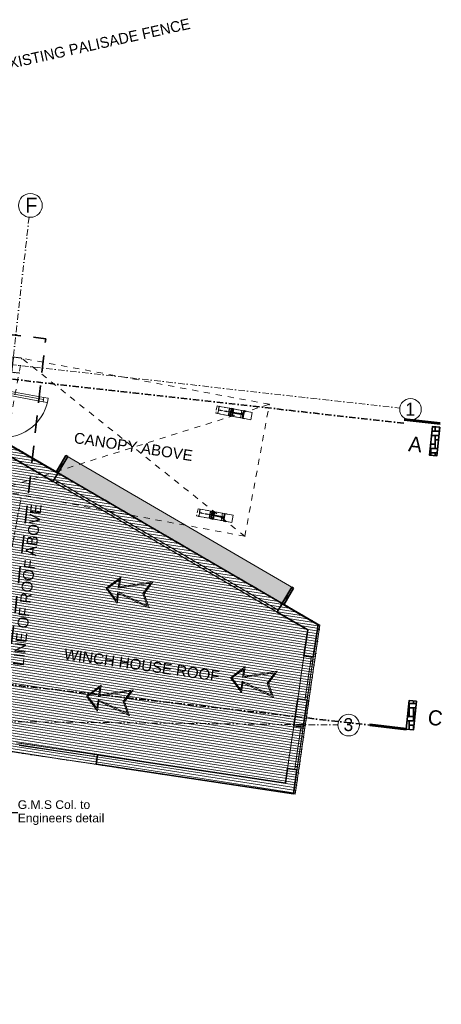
# Model space of a CAD drawing. Header units: millimetres. Extents: x -115474967 to 444143, y -74377 to 241828222.
# Tile 564 of 590: x 220560 to 230319, y 321030 to 343794. Entities that reach past the tile are written whole.
import ezdxf

# ---------------------------------------------------------------- set-up
doc = ezdxf.new("R2010")
doc.units = ezdxf.units.MM
doc.header["$MEASUREMENT"] = 0
doc.set_wipeout_variables(frame=1)
for name, pattern in [('Dashed', [280, 140, -140]), ('Dashed Small', [140, 70, -70]), ('Dot & Dashed', [280, 150, -60, 0, -70]), ('Hidden Line', [140, 100, -40]), ('Long Dashed', [700, 400, -300]), ('Wipeout_Contour', [1000, 0, -1000])]:
    doc.linetypes.add(name, pattern=pattern)
for name, color, linetype, lineweight in [('0_Pen_No__1', 7, 'Continuous', 30), ('0_Pen_No__16', 9, 'Continuous', 20), ('0_Pen_No__3', 7, 'Continuous', 15), ('0_Pen_No__4', 7, 'Continuous', 5), ('0_Pen_No__41', 7, 'Continuous', 60), ('0_Pen_No__6', 7, 'Continuous', 5), ('A_COLUMNS_Pen_No__1', 7, 'Continuous', 30), ('A_COLUMNS_Pen_No__3', 7, 'Continuous', 15), ('A_COLUMNS_Pen_No__5', 7, 'Continuous', 5), ('A_ROOF SHEET_Pen_No__5', 7, 'Continuous', 5), ('A_SURVEY_Pen_No__1', 7, 'Continuous', 30), ('A_SURVEY_Pen_No__6', 7, 'Continuous', 5), ('A_WALL LOAD_Pen_No__1', 7, 'Continuous', 30), ('A_WALL LOAD_Pen_No__3', 7, 'Continuous', 15), ('A_WALL LOAD_Pen_No__6', 7, 'Continuous', 5), ('C-GRID _Pen_No__5', 7, 'Continuous', 5), ('C_TEXT GA_Pen_No__6', 7, 'Continuous', 5), ('SEWER LINE_Pen_No__1', 7, 'Continuous', 30)]:
    doc.layers.add(name, color=color, linetype=linetype, lineweight=lineweight)
doc.layers.add('A_COLUMNS', color=7, linetype='Continuous')
doc.layers.add('A_WALL LOAD', color=7, linetype='Continuous')
doc.layers.add('A_COLUMNS_Pen_No__7', color=7, linetype='Continuous', lineweight=5, true_color=0x3f3f3f)
doc.layers.add('A_WALL LOAD_Pen_No__7', color=7, linetype='Continuous', lineweight=5, true_color=0x3f3f3f)
doc.styles.add('GENERATED_STYLE_1', font='GOTHIC.TTF')
doc.styles.add('GENERATED_STYLE_4', font='txt.shx')
doc.dimstyles.new('GENERATED_STYLE__5', dxfattribs={"dimtxt": 0.18, "dimasz": 273.6, "dimexe": 0.18, "dimexo": 0.0625, "dimgap": 0.09, "dimtad": 0, "dimtih": 1, "dimtoh": 1, "dimdec": 4, "dimzin": 0, "dimdsep": 46, "dimcen": 0.09, "dimadec": 0, "dimazin": 0, "dimtfac": 1, "dimtdec": 4, "dimtmove": 0, "dimatfit": 3, "dimldrblk": 'ARROWHEAD_5', "dimfxl": 1, "dimtolj": 1, "dimtzin": 0, "dimarcsym": 0})
pattern_1 = [(0, (-139724, 252382.34), (0, 400), [300, -100]), (0, (-139424, 252482.34), (0, 400), [300, -100]), (0, (-139524, 252582.34), (0, 400), [300, -100]), (0, (-139624, 252682.34), (0, 400), [300, -100]), (90, (-139524, 252382.34), (-400, 0), [300, -100]), (90, (-139624, 252482.34), (-400, 0), [300, -100]), (90, (-139724, 252582.34), (-400, 0), [300, -100]), (90, (-139424, 252682.34), (-400, 0), [300, -100])]
pattern_2 = [(45, (-139724, 252382.34), (-63.63961, 63.63961), [])]
pattern_3 = [(45, (-139724, 252382.34), (-106.06602, 106.06602), []), (45, (-139745.21, 252403.55), (-106.06602, 106.06602), [])]

# ---------------------------------------------------------------- blocks, each defined once
blk = doc.blocks.new('IPE Column 20[147]', base_point=(360119, 83435))
at = {"layer": 'A_COLUMNS_Pen_No__7', "linetype": 'Continuous', "lineweight": 5, "true_color": 0x9f07ff}
h = blk.add_hatch(dxfattribs=at)
h.set_pattern_fill('STEEL', color=190, style=0, pattern_type=2)
h.set_pattern_definition([(45, (0, 0), (-159.09903, 159.09903), []), (45, (-53.03, 53.03), (-159.09903, 159.09903), [])])
h.paths.add_polyline_path([(359922, 83277), (360276, 83237), (360277, 83244), (360104, 83263), (360142, 83606), (360315, 83587), (360316, 83594), (359962, 83633), (359962, 83626), (360135, 83607), (360097, 83264), (359923, 83284)])
at = {"layer": 'A_COLUMNS_Pen_No__3', "color": 30, "linetype": 'Continuous', "lineweight": 15}
for p, q in [((360316, 83594), (359962, 83633)), ((359962, 83633), (359962, 83626)), ((359962, 83626), (360135, 83607)), ((360135, 83607), (360097, 83264)), ((360104, 83263), (360142, 83606)), ((360142, 83606), (360315, 83587)), ((360315, 83587), (360316, 83594)), ((359923, 83284), (359922, 83277)), ((359922, 83277), (360276, 83237)), ((360097, 83264), (359923, 83284)), ((360277, 83244), (360104, 83263)), ((360276, 83237), (360277, 83244))]:
    blk.add_line(p, q, dxfattribs=at)
blk = doc.blocks.new('ARROWHEAD_5')
at = {"linetype": 'Continuous', "lineweight": 0}
blk.add_hatch(color=0, dxfattribs=at).paths.add_polyline_path([(-1, 0.2679), (0, 0), (-1, -0.2679)])
at = {"color": 0, "linetype": 'Continuous', "lineweight": 0}
blk.add_line((0, 0), (-1, 0), dxfattribs=at)

msp = doc.modelspace()

# ---------------------------------------------------------------- hatches: boundary and pattern name
at = {"layer": '0_Pen_No__16', "linetype": 'Continuous', "lineweight": 0, "true_color": 0x202020}
msp.add_hatch(color=250, dxfattribs=at).paths.add_polyline_path([(226900.82344, 330651.14389), (221630.06405, 333721.632), (221403.54899, 333332.79923), (226674.30837, 330262.31111)])
at = {"layer": 'A_SURVEY_Pen_No__1', "linetype": 'Continuous', "lineweight": 35}
h = msp.add_hatch(dxfattribs=at)
h.set_pattern_fill('PATTERN__PAVING', color=214, style=0, pattern_type=2)
h.set_pattern_definition(pattern_1)
h.paths.add_polyline_path([(230286.44873, 334372.02582), (230212.16049, 333709.03794), (230042.55894, 333728.04191), (230116.84718, 334391.02979)])
h = msp.add_hatch(dxfattribs=at)
h.set_pattern_fill('PATTERN__PAVING', color=214, style=0, pattern_type=2)
h.set_pattern_definition(pattern_1)
h.paths.add_polyline_path([(229748.44251, 328037.95301), (229674.15427, 327374.96513), (229504.55271, 327393.9691), (229578.84096, 328056.95698)])
at = {"layer": 'A_WALL LOAD_Pen_No__6', "linetype": 'Continuous', "lineweight": 5}
h = msp.add_hatch(dxfattribs=at)
h.set_pattern_fill('HATCH__PLY__', style=0, pattern_type=2)
h.set_pattern_definition([(351.1421, (223231.97, 329954.14), (9.23905, 59.2844), [])])
h.paths.add_polyline_path([(226939.73634, 325887.14261), (227507.41042, 329795.94628), (220371.96951, 333949.19394), (219089.8044, 327060.48355)])
at = {"layer": 'A_WALL LOAD_Pen_No__7', "linetype": 'Continuous', "lineweight": 5, "true_color": 0x9f07ff}
h = msp.add_hatch(dxfattribs=at)
h.set_pattern_fill('HATCH__BRICK', color=190, style=0, pattern_type=2)
h.set_pattern_definition(pattern_2)
h.paths.add_polyline_path([(221446.50842, 333307.30924), (221673.06866, 333696.122), (221629.86777, 333721.29506), (221403.30752, 333332.48229)])
h = msp.add_hatch(dxfattribs=at)
h.set_pattern_fill('HATCH__BRICK', color=190, style=0, pattern_type=2)
h.set_pattern_definition(pattern_2)
h.paths.add_polyline_path([(226674.15177, 330261.94474), (226900.62715, 330650.80694), (226857.42076, 330675.97057), (226630.94539, 330287.10836)])

# ---------------------------------------------------------------- linework, layer by layer
at = {"layer": '0_Pen_No__3', "color": 30, "linetype": 'Continuous', "lineweight": 15}
msp.add_lwpolyline([(226900.82344, 330651.14389), (226674.30837, 330262.31111), (221403.54899, 333332.79923), (221630.06405, 333721.632)], close=True, dxfattribs=at)
msp.add_lwpolyline([(226900.82344, 330651.14389), (226674.30837, 330262.31111), (221403.54899, 333332.79923), (221630.06405, 333721.632)], close=True, dxfattribs=at)
at = {"layer": '0_Pen_No__4', "color": 5, "linetype": 'Continuous', "lineweight": 5}
for p, q in [((222558.61425, 330650.68197), (222903.77012, 330907.26544)), ((222593.5927, 330645.53336), (222870.24739, 330851.19412)), ((222870.24739, 330851.19412), (222840.90858, 330651.87342)), ((222903.77012, 330907.26544), (222870.55547, 330681.61319)), ((222870.55547, 330681.61319), (223645.26231, 330798.12227)), ((223439.75908, 330520.98277), (223645.26231, 330798.12227)), ((222558.61425, 330650.68197), (222815.19772, 330305.5261)), ((222593.5927, 330645.53336), (222799.25346, 330368.87867)), ((222799.25346, 330368.87867), (222828.59227, 330568.19937)), ((222828.59227, 330568.19937), (223512.65856, 330244.84834)), ((222840.90858, 330651.87342), (223589.13341, 330764.39984)), ((223411.69859, 330525.11311), (223589.13341, 330764.39984)), ((222815.19772, 330305.5261), (222848.41237, 330531.17836)), ((222848.41237, 330531.17836), (223556.68991, 330196.38293)), ((223512.65856, 330244.84834), (223411.69859, 330525.11311)), ((223556.68991, 330196.38293), (223439.75908, 330520.98277)), ((225436.55822, 328581.0445), (225781.7141, 328837.62797)), ((225471.53667, 328575.89588), (225748.19136, 328781.55665)), ((225748.19136, 328781.55665), (225718.85256, 328582.23595)), ((225781.7141, 328837.62797), (225748.49945, 328611.97572)), ((225748.49945, 328611.97572), (226523.20628, 328728.4848)), ((226317.70305, 328451.3453), (226523.20628, 328728.4848)), ((225436.55822, 328581.0445), (225693.1417, 328235.88863)), ((225471.53667, 328575.89588), (225677.19744, 328299.24119)), ((225677.19744, 328299.24119), (225706.53624, 328498.56189)), ((225706.53624, 328498.56189), (226390.60254, 328175.21087)), ((225718.85256, 328582.23595), (226467.07738, 328694.76237)), ((226289.64256, 328455.47563), (226467.07738, 328694.76237)), ((222103.86262, 328155.35748), (222449.01849, 328411.94096)), ((222138.84107, 328150.20887), (222415.49576, 328355.86963)), ((222415.49576, 328355.86963), (222386.15695, 328156.54893)), ((222386.15695, 328156.54893), (223134.38178, 328269.07535)), ((222449.01849, 328411.94096), (222415.80384, 328186.2887)), ((222415.80384, 328186.2887), (223190.51068, 328302.79778)), ((222956.94696, 328029.78862), (223134.38178, 328269.07535)), ((222985.00745, 328025.65828), (223190.51068, 328302.79778)), ((225693.1417, 328235.88863), (225726.35635, 328461.54088)), ((225726.35635, 328461.54088), (226434.63388, 328126.74545)), ((226390.60254, 328175.21087), (226289.64256, 328455.47563)), ((226434.63388, 328126.74545), (226317.70305, 328451.3453)), ((222103.86262, 328155.35748), (222360.44609, 327810.20161)), ((222138.84107, 328150.20887), (222344.50183, 327873.55418)), ((222344.50183, 327873.55418), (222373.84064, 328072.87488)), ((222373.84064, 328072.87488), (223057.90693, 327749.52385)), ((222360.44609, 327810.20161), (222393.66074, 328035.85387)), ((222393.66074, 328035.85387), (223101.93828, 327701.05844)), ((223057.90693, 327749.52385), (222956.94696, 328029.78862)), ((223101.93828, 327701.05844), (222985.00745, 328025.65828))]:
    msp.add_line(p, q, dxfattribs=at)
at = {"layer": '0_Pen_No__41', "color": 7, "linetype": 'Continuous', "lineweight": 60}
for p, q in [((230295.68848, 334454.48622), (229457.34095, 334548.42363)), ((229504.55271, 327393.9691), (228666.20519, 327487.90651))]:
    msp.add_line(p, q, dxfattribs=at)
at = {"layer": '0_Pen_No__6', "color": 7, "linetype": 'Dashed', "lineweight": 5}
for points in [[(220042.84768, 332915.58053), (220610.11232, 335967.03547)], [(226339.57262, 334901.93145), (220610.11232, 335967.03547)]]:
    msp.add_lwpolyline(points, dxfattribs=at)
at = {"layer": 'A_SURVEY_Pen_No__1', "color": 214, "linetype": 'Continuous', "lineweight": 35, "flags": 128}
for points in [[(230286.44873, 334372.02582), (230212.16049, 333709.03794), (230042.55894, 333728.04191), (230116.84718, 334391.02979)], [(229748.44251, 328037.95301), (229674.15427, 327374.96513), (229504.55271, 327393.9691), (229578.84096, 328056.95698)]]:
    msp.add_lwpolyline(points, close=True, dxfattribs=at)
at = {"layer": 'A_WALL LOAD_Pen_No__1', "color": 214, "linetype": 'Continuous', "lineweight": 35}
for p, q in [((221360.99008, 333160.38541), (221446.50842, 333307.30925)), ((221360.99008, 333160.38541), (221446.50842, 333307.30925)), ((221335.83763, 333117.17252), (221360.99008, 333160.38541)), ((221335.83763, 333117.17252), (221360.99008, 333160.38541)), ((221335.83763, 333117.17252), (221360.99008, 333160.38541)), ((226521.38473, 330098.8781), (226546.53719, 330142.09099)), ((226521.38473, 330098.8781), (226546.53719, 330142.09099)), ((226521.38473, 330098.8781), (226546.53719, 330142.09099)), ((226546.53719, 330142.09099), (226632.05553, 330289.01483)), ((226546.53719, 330142.09099), (226632.05553, 330289.01483)), ((227307.34153, 329059.86545), (227139.10645, 329084.29816)), ((227307.34153, 329059.86545), (227139.10645, 329084.29816)), ((227356.82243, 329052.67935), (227307.34153, 329059.86545)), ((227356.82243, 329052.67935), (227307.34153, 329059.86545)), ((227356.82243, 329052.67935), (227307.34153, 329059.86545)), ((227163.61966, 328070.24733), (226995.38458, 328094.68004)), ((227163.61966, 328070.24733), (226995.38458, 328094.68004)), ((227213.10057, 328063.06123), (227163.61966, 328070.24733)), ((227213.10057, 328063.06123), (227163.61966, 328070.24733)), ((227213.10057, 328063.06123), (227163.61966, 328070.24733)), ((227073.06403, 327446.71312), (226904.82895, 327471.14584)), ((227073.06403, 327446.71312), (226904.82895, 327471.14584)), ((227122.54494, 327439.52703), (227073.06403, 327446.71312)), ((227122.54494, 327439.52703), (227073.06403, 327446.71312)), ((227122.54494, 327439.52703), (227073.06403, 327446.71312)), ((222353.5303, 326746.50884), (222328.38318, 326578.37906)), ((222353.5303, 326746.50884), (222328.38318, 326578.37906)), ((222360.92651, 326795.95877), (222353.5303, 326746.50884)), ((222360.92651, 326795.95877), (222353.5303, 326746.50884)), ((222360.92651, 326795.95877), (222353.5303, 326746.50884)), ((226929.34217, 326457.095), (226761.10708, 326481.52772)), ((226929.34217, 326457.095), (226761.10708, 326481.52772)), ((226978.82307, 326449.90891), (226929.34217, 326457.095)), ((226978.82307, 326449.90891), (226929.34217, 326457.095)), ((226978.82307, 326449.90891), (226929.34217, 326457.095))]:
    msp.add_line(p, q, dxfattribs=at)
for points in [[(221446.50836, 333307.30928), (220245.61243, 334006.30159)], [(220202.91142, 333776.60243), (221335.83762, 333117.17252)], [(221629.86777, 333721.29506), (221403.30752, 333332.48229)], [(221446.50842, 333307.30924), (221673.06866, 333696.122)], [(221673.06866, 333696.122), (221629.86777, 333721.29506)], [(221403.30752, 333332.48229), (221446.50842, 333307.30924)], [(226857.42076, 330675.97057), (226630.94539, 330287.10836)], [(226674.15177, 330261.94474), (226900.62715, 330650.80694)], [(226900.62715, 330650.80694), (226857.42076, 330675.97057)], [(226521.38474, 330098.8781), (227226.82139, 329688.27234)], [(226630.94539, 330287.10836), (226674.15177, 330261.94474)], [(227465.88917, 329803.67444), (226632.05549, 330289.01485)], [(227226.82139, 329688.27234), (227139.10644, 329084.29814)], [(227356.82243, 329052.67936), (227465.88917, 329803.67444)], [(226995.38458, 328094.68002), (226904.82895, 327471.14582)], [(227122.54493, 327439.52702), (227213.10057, 328063.06126)], [(226712.25251, 326145.13234), (222360.92647, 326795.95878)], [(222328.38319, 326578.37906), (226898.21509, 325894.87077)], [(226761.10708, 326481.52769), (226712.25251, 326145.13234)], [(226898.21509, 325894.87077), (226978.82307, 326449.90892)]]:
    msp.add_lwpolyline(points, dxfattribs=at)
at = {"layer": 'A_WALL LOAD_Pen_No__3', "color": 30, "linetype": 'Hidden Line', "lineweight": 15}
for p, q in [((225179.90233, 334854.68059), (225148.83169, 334687.54407)), ((225473.36529, 334800.1259), (225442.29465, 334632.98939)), ((224737.77104, 332478.4615), (224706.70041, 332311.32499)), ((225031.234, 332423.90682), (225000.16337, 332256.7703))]:
    msp.add_line(p, q, dxfattribs=at)
at = {"layer": 'A_WALL LOAD_Pen_No__3', "color": 30, "linetype": 'Continuous', "lineweight": 15}
for p, q in [((226995.38458, 328094.68004), (227139.10645, 329084.29816)), ((227213.10057, 328063.06123), (227356.82243, 329052.67935)), ((226761.10708, 326481.52772), (226904.82895, 327471.14584)), ((226978.82307, 326449.90891), (227122.54494, 327439.52703)), ((222360.92651, 326795.95877), (220481.82898, 327077.01479)), ((222328.38318, 326578.37906), (220449.28565, 326859.43507))]:
    msp.add_line(p, q, dxfattribs=at)
at = {"layer": 'A_WALL LOAD_Pen_No__3', "color": 30, "linetype": 'Hidden Line', "lineweight": 15}
for points in [[(225129.98619, 334863.95999), (225098.91556, 334696.82347)], [(225098.91556, 334696.82347), (225148.83169, 334687.54407)], [(225129.98619, 334863.95999), (225179.90233, 334854.68059)], [(225423.44915, 334809.4053), (225392.37852, 334642.26878)], [(225392.37852, 334642.26878), (225442.29465, 334632.98939)], [(225423.44915, 334809.4053), (225473.36529, 334800.1259)], [(219515.84022, 326784.02403), (220591.15533, 332736.74366)], [(220591.15533, 332736.74366), (220551.79241, 332743.85428)], [(224687.8549, 332487.7409), (224656.78427, 332320.60438)], [(224687.8549, 332487.7409), (224737.77104, 332478.4615)], [(224981.31786, 332433.18622), (224950.24723, 332266.0497)], [(224981.31786, 332433.18622), (225031.234, 332423.90682)], [(224656.78427, 332320.60438), (224706.70041, 332311.32499)], [(224950.24723, 332266.0497), (225000.16337, 332256.7703)]]:
    msp.add_lwpolyline(points, dxfattribs=at)
at = {"layer": 'A_WALL LOAD_Pen_No__3', "color": 30, "linetype": 'Continuous', "lineweight": 15, "flags": 128}
msp.add_lwpolyline([(226939.73634, 325887.14261), (227507.41042, 329795.94628), (220371.96951, 333949.19394), (219089.8044, 327060.48355)], close=True, dxfattribs=at)
at = {"layer": 'A_WALL LOAD_Pen_No__3', "color": 30, "linetype": 'Continuous', "lineweight": 15}
msp.add_arc((220179.59968, 335183.19615), 1050, 259.468945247, 349.468945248, dxfattribs=at)
at = {"layer": 'A_WALL LOAD_Pen_No__6', "color": 7, "linetype": 'Continuous', "lineweight": 5}
for p, q in [((220170.46126, 335134.03835), (221104.45945, 334960.40835)), ((220179.59968, 335183.19615), (221113.59787, 335009.56615)), ((221113.59787, 335009.56615), (220179.59968, 335183.19615)), ((221113.59787, 335009.56615), (220179.59968, 335183.19615)), ((221122.73629, 335058.72394), (220188.7381, 335232.35395)), ((221104.45945, 334960.40835), (221113.59787, 335009.56615)), ((221104.45945, 334960.40835), (221202.77505, 334942.1315)), ((221113.59787, 335009.56615), (221122.73629, 335058.72394)), ((221221.05189, 335040.4471), (221122.73629, 335058.72394)), ((221202.77505, 334942.1315), (221221.05189, 335040.4471)), ((221400.65697, 333079.44384), (221335.83763, 333117.17252)), ((221360.99008, 333160.38541), (221425.80942, 333122.65673)), ((221425.80942, 333122.65673), (221400.65697, 333079.44384)), ((226456.56539, 330136.60678), (226481.71785, 330179.81967)), ((226521.38473, 330098.8781), (226456.56539, 330136.60678)), ((226481.71785, 330179.81967), (226546.53719, 330142.09099)), ((227296.56239, 328985.64409), (227174.3988, 328144.46869)), ((227223.87971, 328137.28259), (227346.04329, 328978.458)), ((227307.34153, 329059.86545), (227296.56239, 328985.64409)), ((227296.56239, 328985.64409), (227346.04329, 328978.458)), ((227346.04329, 328978.458), (227356.82243, 329052.67935)), ((227174.3988, 328144.46869), (227163.61966, 328070.24733)), ((227223.87971, 328137.28259), (227174.3988, 328144.46869)), ((227213.10057, 328063.06123), (227223.87971, 328137.28259)), ((226940.12131, 326531.31636), (227062.28489, 327372.49176)), ((227111.7658, 327365.30567), (226989.60221, 326524.13027)), ((227062.28489, 327372.49176), (227073.06403, 327446.71312)), ((227111.7658, 327365.30567), (227062.28489, 327372.49176)), ((227122.54494, 327439.52703), (227111.7658, 327365.30567)), ((222279.35539, 326757.60316), (220548.60767, 327016.47054)), ((220556.00388, 327065.92047), (222286.7516, 326807.05309)), ((222279.35539, 326757.60316), (222286.7516, 326807.05309)), ((222353.5303, 326746.50884), (222279.35539, 326757.60316)), ((222286.7516, 326807.05309), (222360.92651, 326795.95877)), ((226929.34217, 326457.095), (226940.12131, 326531.31636)), ((226940.12131, 326531.31636), (226989.60221, 326524.13027)), ((226989.60221, 326524.13027), (226978.82307, 326449.90891))]:
    msp.add_line(p, q, dxfattribs=at)
at = {"layer": 'C-GRID _Pen_No__5', "color": 4, "linetype": 'Dot & Dashed', "lineweight": 5}
for p, q in [((220777.47893, 339227.53214), (218737.68627, 321029.66254)), ((220777.47893, 339227.53214), (220777.4787, 339227.53015)), ((229357.29746, 334813.33437), (229357.29547, 334813.33459)), ((170671.36018, 328073.62909), (227924.40558, 327487.91522)), ((227924.40558, 327487.91522), (227924.40358, 327487.91524))]:
    msp.add_line(p, q, dxfattribs=at)
at = {"layer": 'C-GRID _Pen_No__5', "color": 4, "linetype": 'Continuous', "lineweight": 5}
for centre, radius in [((220808.11152, 339500.8187), 275), ((229605.74068, 334785.49622), 250), ((228174.3905, 327485.3578), 250)]:
    msp.add_circle(centre, radius, dxfattribs=at)
at = {"layer": 'C-GRID _Pen_No__5', "color": 4, "linetype": 'Dot & Dashed', "lineweight": 5}
for p in [(220777.47893, 339227.53214), (220777.47893, 339227.53214), (229357.29746, 334813.33437), (229357.29746, 334813.33437), (227924.40558, 327487.91522), (227924.40558, 327487.91522)]:
    msp.add_point(p, dxfattribs=at)
at = {"layer": 'SEWER LINE_Pen_No__1', "color": 214, "linetype": 'Long Dashed', "lineweight": 35}
for p in [(190273.90187, 339880.30902), (219750.91665, 323808.92379)]:
    msp.add_line(p, (221163.89154, 336419.06459), dxfattribs=at)

# ---------------------------------------------------------------- block references
at = {"layer": 'A_COLUMNS', "color": 5, "linetype": 'Continuous', "lineweight": 5}
msp.add_blockref('IPE Column 20[147]', (220395.26044, 335817.53372), dxfattribs=at)

# ---------------------------------------------------------------- texts
at = {"layer": 'A_SURVEY_Pen_No__6', "color": 7, "linetype": 'Continuous', "lineweight": 5, "attachment_point": 5}
for s, insert, char_height, rotation, style in [('\\A1;{\\pqc;\\fCentury Gothic|b0|i0|c0|p34;EXISTING PALISADE FENCE}', (222295.21645, 343217.92722), 250, 12.491801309, 'GENERATED_STYLE_1'), ('\\A1;{\\pqc;\\fCentury Gothic|b0|i0|c0|p34;A}', (229718.28674, 333977.19822), 350, 353.606636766, 'GENERATED_STYLE_1'), ('\\A1;{\\pqc;\\fArial|b0|i0|c0|p34;LINE OF ROOF ABOVE}', (220739.20571, 330724.77343), 250, 83.606636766, 'GENERATED_STYLE_4'), ('\\A1;{\\pqc;\\fArial|b0|i0|c0|p34;WINCH HOUSE\\fArial|b0|i0|c0|p34; ROOF}', (223386.20938, 328870.16083), 250, 351.777558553, 'GENERATED_STYLE_4'), ('\\A1;{\\pqc;\\fCentury Gothic|b0|i0|c0|p34;C}', (230178.28657, 327651.22781), 350, 353.606636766, 'GENERATED_STYLE_1')]:
    msp.add_mtext(s, dxfattribs=dict(at, insert=insert, char_height=char_height, rotation=rotation, style=style))
at = {"layer": 'C-GRID _Pen_No__5', "color": 4, "linetype": 'Continuous', "lineweight": 5, "attachment_point": 1, "style": 'GENERATED_STYLE_1'}
for s, insert, char_height in [('\\A1;{\\pql;\\pt0;\\fCentury Gothic|b0|i0|c0|p34;F}', (220687.87602, 339680.84223), 350), ('\\A1;{\\pql;\\pt0;\\fCentury Gothic|b0|i0|c0|p34;1}', (229488.56418, 334939.8021), 300), ('\\A1;{\\pql;\\pt0;\\fCentury Gothic|b0|i0|c0|p34;3}', (228057.214, 327647.28722), 300)]:
    msp.add_mtext(s, dxfattribs=dict(at, insert=insert, char_height=char_height))
at = {"layer": 'C_TEXT GA_Pen_No__6', "color": 7, "linetype": 'Continuous', "lineweight": 5, "insert": (223193.06736, 333920.84415), "char_height": 250, "attachment_point": 5, "rotation": 351.26546923, "style": 'GENERATED_STYLE_4'}
msp.add_mtext('\\A1;{\\pqc;\\fArial|b0|i0|c0|p34;CANOPY ABOVE}', dxfattribs=at)
at = {"layer": 'C_TEXT GA_Pen_No__6', "color": 7, "linetype": 'Continuous', "lineweight": 5, "insert": (220515.93437, 325461.05974), "char_height": 200, "attachment_point": 4, "line_spacing_factor": 0.930574, "style": 'GENERATED_STYLE_4'}
msp.add_mtext('\\A1;{\\pql;\\fArial|b0|i0|c0|p34;G.M.S Col. to \\P\\pql;\\fArial|b0|i0|c0|p34;Engineers detail}', dxfattribs=at)

# ---------------------------------------------------------------- leaders
at = {"layer": 'C_TEXT GA_Pen_No__6', "color": 7, "linetype": 'Continuous', "lineweight": 5, "annotation_type": 0, "has_hookline": 1, "hookline_direction": 0, "text_width": 1961.93724}
msp.add_leader([(218896.87242, 327407.76191), (220082.46075, 325461.05974), (220515.84437, 325461.05974)], dimstyle='GENERATED_STYLE__5', dxfattribs=at)

# ---------------------------------------------------------------- wipeouts: each hides what was drawn before it
at = {"color": 254, "linetype": 'Wipeout_Contour', "lineweight": 0, "ltscale": 1498819.384062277}
msp.add_wipeout([(225875.68697, 334552.42187), (225906.75761, 334719.55839), (225802.74345, 334738.89459), (225771.67282, 334571.75808)], dxfattribs=at).dxf.layer = 'A_WALL LOAD'

# ---------------------------------------------------------------- next in the draw order: hatches: boundary and pattern name
at = {"layer": 'A_WALL LOAD_Pen_No__7', "linetype": 'Continuous', "lineweight": 5, "true_color": 0x9f07ff}
h = msp.add_hatch(dxfattribs=at)
h.set_pattern_fill('HATCH__BRICK', color=190, style=0, pattern_type=2)
h.set_pattern_definition(pattern_2)
h.paths.add_polyline_path([(225752.82731, 334748.17399), (225721.75668, 334581.03747), (225771.67282, 334571.75808), (225802.74345, 334738.89459)])

# ---------------------------------------------------------------- next in the draw order: linework, layer by layer
at = {"layer": 'A_WALL LOAD_Pen_No__1', "color": 214, "linetype": 'Continuous', "lineweight": 35}
for p, q in [((225752.82731, 334748.17399), (225721.75668, 334581.03747)), ((225771.67282, 334571.75808), (225802.74345, 334738.89459))]:
    msp.add_line(p, q, dxfattribs=at)
for points in [[(225752.82731, 334748.17399), (225802.74345, 334738.89459)], [(225721.75668, 334581.03747), (225771.67282, 334571.75808)]]:
    msp.add_lwpolyline(points, dxfattribs=at)
at = {"layer": 'A_WALL LOAD_Pen_No__3', "color": 30, "linetype": 'Hidden Line', "lineweight": 15}
for points in [[(225473.36529, 334800.1259), (225752.82731, 334748.17399)], [(225442.29465, 334632.98939), (225721.75668, 334581.03747)]]:
    msp.add_lwpolyline(points, dxfattribs=at)
at = {"layer": 'A_WALL LOAD_Pen_No__3', "color": 30, "linetype": 'Continuous', "lineweight": 15}
for points in [[(225802.74345, 334738.89459), (225906.75761, 334719.55839)], [(225875.68697, 334552.42187), (225906.75761, 334719.55839)], [(225771.67282, 334571.75808), (225875.68697, 334552.42187)]]:
    msp.add_lwpolyline(points, dxfattribs=at)

# ---------------------------------------------------------------- next in the draw order: wipeouts: each hides what was drawn before it
at = {"color": 254, "linetype": 'Wipeout_Contour', "lineweight": 0, "ltscale": 1495033.689788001}
msp.add_wipeout([(225433.55569, 332176.20279), (225464.62632, 332343.33931), (225360.61216, 332362.67551), (225329.54153, 332195.53899)], dxfattribs=at).dxf.layer = 'A_WALL LOAD'

# ---------------------------------------------------------------- next in the draw order: hatches: boundary and pattern name
at = {"layer": 'A_WALL LOAD_Pen_No__7', "linetype": 'Continuous', "lineweight": 5, "true_color": 0x9f07ff}
h = msp.add_hatch(dxfattribs=at)
h.set_pattern_fill('HATCH__BRICK', color=190, style=0, pattern_type=2)
h.set_pattern_definition(pattern_2)
h.paths.add_polyline_path([(225310.69602, 332371.95491), (225279.62539, 332204.81839), (225329.54153, 332195.53899), (225360.61216, 332362.67551)])

# ---------------------------------------------------------------- next in the draw order: linework, layer by layer
at = {"layer": 'A_WALL LOAD_Pen_No__1', "color": 214, "linetype": 'Continuous', "lineweight": 35}
for p, q in [((225310.69602, 332371.95491), (225279.62539, 332204.81839)), ((225329.54153, 332195.53899), (225360.61216, 332362.67551))]:
    msp.add_line(p, q, dxfattribs=at)
for points in [[(225310.69602, 332371.95491), (225360.61216, 332362.67551)], [(225279.62539, 332204.81839), (225329.54153, 332195.53899)]]:
    msp.add_lwpolyline(points, dxfattribs=at)
at = {"layer": 'A_WALL LOAD_Pen_No__3', "color": 30, "linetype": 'Hidden Line', "lineweight": 15}
for points in [[(225031.234, 332423.90682), (225310.69602, 332371.95491)], [(225000.16337, 332256.7703), (225279.62539, 332204.81839)]]:
    msp.add_lwpolyline(points, dxfattribs=at)
at = {"layer": 'A_WALL LOAD_Pen_No__3', "color": 30, "linetype": 'Continuous', "lineweight": 15}
for points in [[(225329.54153, 332195.53899), (225433.55569, 332176.20279)], [(225360.61216, 332362.67551), (225464.62632, 332343.33931)], [(225433.55569, 332176.20279), (225464.62632, 332343.33931)]]:
    msp.add_lwpolyline(points, dxfattribs=at)

# ---------------------------------------------------------------- next in the draw order: wipeouts: each hides what was drawn before it
at = {"color": 254, "linetype": 'Wipeout_Contour', "lineweight": 0, "ltscale": 1497722.152583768}
msp.add_wipeout([(225582.22401, 334606.97656), (225613.29464, 334774.11308), (225509.28049, 334793.44928), (225478.20986, 334626.31276)], dxfattribs=at).dxf.layer = 'A_WALL LOAD'

# ---------------------------------------------------------------- next in the draw order: hatches: boundary and pattern name
at = {"layer": 'A_WALL LOAD_Pen_No__7', "linetype": 'Continuous', "lineweight": 5, "true_color": 0x9f07ff}
h = msp.add_hatch(dxfattribs=at)
h.set_pattern_fill('HATCH__BRICK', color=190, style=0, pattern_type=2)
h.set_pattern_definition(pattern_2)
h.paths.add_polyline_path([(225459.36435, 334802.72868), (225428.29372, 334635.59216), (225478.20986, 334626.31276), (225509.28049, 334793.44928)])

# ---------------------------------------------------------------- next in the draw order: linework, layer by layer
at = {"layer": 'A_WALL LOAD_Pen_No__1', "color": 214, "linetype": 'Continuous', "lineweight": 35}
for p, q in [((225459.36435, 334802.72868), (225428.29372, 334635.59216)), ((225478.20986, 334626.31276), (225509.28049, 334793.44928))]:
    msp.add_line(p, q, dxfattribs=at)
for points in [[(225459.36435, 334802.72868), (225509.28049, 334793.44928)], [(225428.29372, 334635.59216), (225478.20986, 334626.31276)]]:
    msp.add_lwpolyline(points, dxfattribs=at)
at = {"layer": 'A_WALL LOAD_Pen_No__3', "color": 30, "linetype": 'Hidden Line', "lineweight": 15}
for points in [[(225148.83169, 334687.54407), (225428.29372, 334635.59216)], [(225179.90233, 334854.68059), (225459.36435, 334802.72868)]]:
    msp.add_lwpolyline(points, dxfattribs=at)
at = {"layer": 'A_WALL LOAD_Pen_No__3', "color": 30, "linetype": 'Continuous', "lineweight": 15}
for points in [[(225509.28049, 334793.44928), (225613.29464, 334774.11308)], [(225582.22401, 334606.97656), (225613.29464, 334774.11308)], [(225478.20986, 334626.31276), (225582.22401, 334606.97656)]]:
    msp.add_lwpolyline(points, dxfattribs=at)

# ---------------------------------------------------------------- next in the draw order: wipeouts: each hides what was drawn before it
at = {"color": 254, "linetype": 'Wipeout_Contour', "lineweight": 0, "ltscale": 1493933.679113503}
msp.add_wipeout([(225140.09272, 332230.75747), (225171.16336, 332397.89399), (225067.1492, 332417.23019), (225036.07857, 332250.09368)], dxfattribs=at).dxf.layer = 'A_WALL LOAD'

# ---------------------------------------------------------------- next in the draw order: hatches: boundary and pattern name
at = {"layer": 'A_WALL LOAD_Pen_No__7', "linetype": 'Continuous', "lineweight": 5, "true_color": 0x9f07ff}
h = msp.add_hatch(dxfattribs=at)
h.set_pattern_fill('HATCH__BRICK', color=190, style=0, pattern_type=2)
h.set_pattern_definition(pattern_2)
h.paths.add_polyline_path([(225017.23306, 332426.50959), (224986.16243, 332259.37307), (225036.07857, 332250.09368), (225067.1492, 332417.23019)])

# ---------------------------------------------------------------- next in the draw order: linework, layer by layer
at = {"layer": 'A_WALL LOAD_Pen_No__1', "color": 214, "linetype": 'Continuous', "lineweight": 35}
for p, q in [((225017.23306, 332426.50959), (224986.16243, 332259.37307)), ((225036.07857, 332250.09368), (225067.1492, 332417.23019))]:
    msp.add_line(p, q, dxfattribs=at)
for points in [[(225017.23306, 332426.50959), (225067.1492, 332417.23019)], [(224986.16243, 332259.37307), (225036.07857, 332250.09368)]]:
    msp.add_lwpolyline(points, dxfattribs=at)
at = {"layer": 'A_WALL LOAD_Pen_No__3', "color": 30, "linetype": 'Continuous', "lineweight": 15}
for p, q in [((221446.50842, 333307.30925), (226632.05553, 330289.01483)), ((221335.83763, 333117.17252), (226521.38473, 330098.8781))]:
    msp.add_line(p, q, dxfattribs=at)
at = {"layer": 'A_WALL LOAD_Pen_No__3', "color": 30, "linetype": 'Hidden Line', "lineweight": 15}
for points in [[(224737.77104, 332478.4615), (225017.23306, 332426.50959)], [(224706.70041, 332311.32499), (224986.16243, 332259.37307)]]:
    msp.add_lwpolyline(points, dxfattribs=at)
at = {"layer": 'A_WALL LOAD_Pen_No__3', "color": 30, "linetype": 'Continuous', "lineweight": 15}
for points in [[(225067.1492, 332417.23019), (225171.16336, 332397.89399)], [(225140.09272, 332230.75747), (225171.16336, 332397.89399)], [(225036.07857, 332250.09368), (225140.09272, 332230.75747)]]:
    msp.add_lwpolyline(points, dxfattribs=at)
at = {"layer": 'A_WALL LOAD_Pen_No__6', "color": 7, "linetype": 'Continuous', "lineweight": 5}
for p, q in [((226456.56539, 330136.60678), (221400.65697, 333079.44384)), ((221425.80942, 333122.65673), (226481.71785, 330179.81967))]:
    msp.add_line(p, q, dxfattribs=at)

# ---------------------------------------------------------------- next in the draw order: wipeouts: each hides what was drawn before it
at = {"color": 254, "linetype": 'Wipeout_Contour', "lineweight": 0, "ltscale": 2246886.162306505}
msp.add_wipeout([(225492.88336, 334705.24517), (225478.20975, 334626.31228), (225662.86851, 334591.98427), (225668.90237, 334590.86257), (225683.57597, 334669.79546), (225677.54211, 334670.91715)], dxfattribs=at).dxf.layer = 'A_COLUMNS'

# ---------------------------------------------------------------- next in the draw order: wipeouts: each hides what was drawn before it
at = {"color": 254, "linetype": 'Wipeout_Contour', "lineweight": 0, "ltscale": 2247098.449505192}
msp.add_wipeout([(225509.28056, 334793.44976), (225494.60697, 334714.51688), (225679.26572, 334680.18886), (225685.29958, 334679.06717), (225699.97319, 334758.00006), (225693.93932, 334759.12175)], dxfattribs=at).dxf.layer = 'A_COLUMNS'
at = {"color": 254, "linetype": 'Wipeout_Contour', "lineweight": 0, "ltscale": 2241205.967286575}
msp.add_wipeout([(225050.75045, 332329.12443), (225036.05962, 332250.19475), (225220.71087, 332215.82644), (225226.7445, 332214.70342), (225241.43532, 332293.6331), (225235.4017, 332294.75612)], dxfattribs=at).dxf.layer = 'A_COLUMNS'

# ---------------------------------------------------------------- next in the draw order: linework, layer by layer
at = {"layer": 'A_COLUMNS_Pen_No__1', "color": 214, "linetype": 'Continuous', "lineweight": 35}
for p, q in [((225503.2467, 334794.57146), (225472.17589, 334627.43397)), ((225478.20975, 334626.31228), (225492.88336, 334705.24516)), ((225494.60696, 334714.51687), (225509.28057, 334793.44976)), ((225509.28057, 334793.44976), (225503.2467, 334794.57146)), ((225472.17589, 334627.43397), (225478.20975, 334626.31228))]:
    msp.add_line(p, q, dxfattribs=at)
at = {"layer": 'A_COLUMNS_Pen_No__3', "color": 30, "linetype": 'Continuous', "lineweight": 15}
msp.add_line((225503.2467, 334794.57146), (225509.28057, 334793.44976), dxfattribs=at)
at = {"layer": 'A_COLUMNS_Pen_No__5', "color": 4, "linetype": 'Dashed Small', "lineweight": 5}
for p, q in [((225472.17589, 334627.43397), (225142.79773, 334688.66528)), ((225478.20975, 334626.31228), (225148.83159, 334687.54359)), ((225492.88336, 334705.24516), (225163.50519, 334766.47647)), ((225494.60696, 334714.51687), (225165.2288, 334775.74819)), ((225503.2467, 334794.57146), (225173.86854, 334855.80277)), ((225509.28057, 334793.44976), (225179.9024, 334854.68107))]:
    msp.add_line(p, q, dxfattribs=at)
msp.add_lwpolyline([(225386.34457, 334643.38999), (225392.37844, 334642.26829), (225423.44925, 334809.40578), (225417.41539, 334810.52747), (225402.74178, 334731.59459), (225165.2288, 334775.74819), (225179.9024, 334854.68107), (225173.86854, 334855.80277), (225142.79773, 334688.66528), (225148.83159, 334687.54359), (225163.50519, 334766.47647), (225393.45491, 334723.72889), (225401.01817, 334722.32288), (225399.52343, 334714.28226)], close=True, dxfattribs=at)

# ---------------------------------------------------------------- next in the draw order: wipeouts: each hides what was drawn before it
at = {"color": 254, "linetype": 'Wipeout_Contour', "lineweight": 0, "ltscale": 2997578.353398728}
msp.add_wipeout([(225721.7566, 334581.03698), (225906.41536, 334546.70897), (225912.44922, 334545.58728), (225943.52003, 334712.72476), (225937.48617, 334713.84646), (225752.82741, 334748.17447), (225738.15381, 334669.24158), (225736.4302, 334659.96988)], dxfattribs=at).dxf.layer = 'A_COLUMNS'
at = {"color": 254, "linetype": 'Wipeout_Contour', "lineweight": 0, "ltscale": 2241415.418004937}
msp.add_wipeout([(225067.16691, 332417.32545), (225052.47608, 332338.39576), (225237.12733, 332304.02745), (225243.16096, 332302.90444), (225257.85179, 332381.83412), (225251.81817, 332382.95714)], dxfattribs=at).dxf.layer = 'A_COLUMNS'

# ---------------------------------------------------------------- next in the draw order: hatches: boundary and pattern name
at = {"layer": 'A_COLUMNS_Pen_No__7', "linetype": 'Continuous', "lineweight": 5, "true_color": 0x9f07ff}
h = msp.add_hatch(dxfattribs=at)
h.set_pattern_fill('HATCH__STEEL', color=190, style=0, pattern_type=2)
h.set_pattern_definition(pattern_3)
h.paths.add_polyline_path([(225715.72273, 334582.15868), (225721.7566, 334581.03698), (225752.82741, 334748.17447), (225746.79355, 334749.29616), (225732.11995, 334670.36328), (225494.60696, 334714.51687), (225509.28057, 334793.44976), (225503.2467, 334794.57146), (225472.17589, 334627.43397), (225478.20975, 334626.31228), (225492.88336, 334705.24516), (225722.83307, 334662.49757), (225730.39634, 334661.09157), (225728.90159, 334653.05095)])

# ---------------------------------------------------------------- next in the draw order: linework, layer by layer
at = {"layer": '0_Pen_No__1', "color": 214, "linetype": 'Dot & Dashed', "lineweight": 35}
msp.add_line((229448.10121, 334465.96324), (170915.0884, 341024.62729), dxfattribs=at)
at = {"layer": '0_Pen_No__6', "color": 7, "linetype": 'Dashed', "lineweight": 5}
for points in [[(226339.57262, 334901.93145), (220042.84768, 332915.58053)], [(225772.30798, 331850.47651), (226339.57262, 334901.93145)]]:
    msp.add_lwpolyline(points, dxfattribs=at)
at = {"layer": 'A_COLUMNS_Pen_No__1', "color": 214, "linetype": 'Continuous', "lineweight": 35}
for p, q in [((225492.88336, 334705.24516), (225722.83307, 334662.49757)), ((225732.11995, 334670.36328), (225494.60696, 334714.51687)), ((225728.90159, 334653.05095), (225715.72273, 334582.15868)), ((225721.7566, 334581.03698), (225752.82741, 334748.17447)), ((225722.83307, 334662.49757), (225730.39634, 334661.09157)), ((225730.39634, 334661.09157), (225728.90159, 334653.05095)), ((225746.79355, 334749.29616), (225732.11995, 334670.36328)), ((225752.82741, 334748.17447), (225746.79355, 334749.29616)), ((225715.72273, 334582.15868), (225721.7566, 334581.03698)), ((225061.13329, 332418.44846), (225030.026, 332251.31776)), ((225052.47608, 332338.39577), (225067.16691, 332417.32545)), ((225067.16691, 332417.32545), (225061.13329, 332418.44846)), ((225030.026, 332251.31776), (225036.05962, 332250.19475)), ((225036.05962, 332250.19475), (225050.75045, 332329.12443))]:
    msp.add_line(p, q, dxfattribs=at)
at = {"layer": 'A_COLUMNS_Pen_No__3', "color": 30, "linetype": 'Continuous', "lineweight": 15}
for p, q in [((225492.88336, 334705.24516), (225683.57598, 334669.79546)), ((225494.60696, 334714.51687), (225685.29958, 334679.06717)), ((225509.28057, 334793.44976), (225699.97319, 334758.00006)), ((225668.90237, 334590.86257), (225683.57597, 334669.79546)), ((225685.29958, 334679.06717), (225699.97319, 334758.00006)), ((225746.79355, 334749.29616), (225752.82741, 334748.17447)), ((225752.82741, 334748.17447), (225943.52003, 334712.72476)), ((225912.44922, 334545.58728), (225943.52003, 334712.72476)), ((225478.20975, 334626.31228), (225668.90237, 334590.86257)), ((225721.7566, 334581.03698), (225912.44922, 334545.58728)), ((225061.13329, 332418.44846), (225067.16691, 332417.32545)), ((225030.026, 332251.31776), (225036.05962, 332250.19475))]:
    msp.add_line(p, q, dxfattribs=at)
at = {"layer": 'A_COLUMNS_Pen_No__5', "color": 4, "linetype": 'Dashed Small', "lineweight": 5}
for p, q in [((225715.72273, 334582.15868), (225386.34457, 334643.38999)), ((225721.7566, 334581.03698), (225392.37844, 334642.26829)), ((225722.83307, 334662.49757), (225393.45491, 334723.72889)), ((225730.39634, 334661.09157), (225401.01817, 334722.32288)), ((225732.11995, 334670.36328), (225402.74178, 334731.59459)), ((225746.79355, 334749.29616), (225417.41539, 334810.52747)), ((225752.82741, 334748.17447), (225423.44925, 334809.40578)), ((225050.75045, 332329.12443), (224721.38566, 332390.42763)), ((225052.47608, 332338.39577), (224723.11129, 332399.69896)), ((225061.13329, 332418.44846), (224731.7685, 332479.75166)), ((225067.16691, 332417.32545), (224737.80212, 332478.62865)), ((225030.026, 332251.31776), (224700.66121, 332312.62096)), ((225036.05962, 332250.19475), (224706.69483, 332311.49795))]:
    msp.add_line(p, q, dxfattribs=at)
msp.add_lwpolyline([(224944.19817, 332267.29251), (224950.23179, 332266.1695), (224981.33908, 332433.3002), (224975.30546, 332434.42321), (224960.61463, 332355.49353), (224723.11129, 332399.69896), (224737.80212, 332478.62865), (224731.7685, 332479.75166), (224700.66121, 332312.62096), (224706.69483, 332311.49795), (224721.38566, 332390.42763), (224951.32603, 332347.62985), (224958.889, 332346.22219), (224957.39249, 332338.1819)], close=True, dxfattribs=at)
at = {"layer": 'C-GRID _Pen_No__5', "color": 4, "linetype": 'Dot & Dashed', "lineweight": 5}
msp.add_line((172457.33939, 341188.99439), (229357.29746, 334813.33437), dxfattribs=at)

# ---------------------------------------------------------------- next in the draw order: wipeouts: each hides what was drawn before it
at = {"color": 254, "linetype": 'Wipeout_Contour', "lineweight": 0, "ltscale": 2990006.741570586}
msp.add_wipeout([(225279.59658, 332204.86631), (225464.24784, 332170.49799), (225470.28146, 332169.37498), (225501.38875, 332336.50568), (225495.35512, 332337.62869), (225310.70387, 332371.997), (225296.01304, 332293.06732), (225294.2874, 332283.79599)], dxfattribs=at).dxf.layer = 'A_COLUMNS'

# ---------------------------------------------------------------- next in the draw order: hatches: boundary and pattern name
at = {"layer": 'A_COLUMNS_Pen_No__7', "linetype": 'Continuous', "lineweight": 5, "true_color": 0x9f07ff}
h = msp.add_hatch(dxfattribs=at)
h.set_pattern_fill('HATCH__STEEL', color=190, style=0, pattern_type=2)
h.set_pattern_definition(pattern_3)
h.paths.add_polyline_path([(225273.56296, 332205.98931), (225279.59658, 332204.8663), (225310.70387, 332371.997), (225304.67025, 332373.12001), (225289.97942, 332294.19033), (225052.47608, 332338.39577), (225067.16691, 332417.32545), (225061.13329, 332418.44846), (225030.026, 332251.31776), (225036.05962, 332250.19475), (225050.75045, 332329.12443), (225280.69082, 332286.32666), (225288.25379, 332284.919), (225286.75728, 332276.87871)])

# ---------------------------------------------------------------- next in the draw order: linework, layer by layer
at = {"layer": '0_Pen_No__1', "color": 214, "linetype": 'Dot & Dashed', "lineweight": 35}
msp.add_line((186862.73087, 332172.01435), (229504.55271, 327393.9691), dxfattribs=at)
at = {"layer": '0_Pen_No__6', "color": 7, "linetype": 'Dashed', "lineweight": 5}
for points in [[(225778.30339, 331845.69551), (220610.11232, 335967.03547)], [(225772.30798, 331850.47651), (220042.84768, 332915.58053)]]:
    msp.add_lwpolyline(points, dxfattribs=at)
at = {"layer": 'A_COLUMNS_Pen_No__1', "color": 214, "linetype": 'Continuous', "lineweight": 35}
for p, q in [((225279.59658, 332204.8663), (225310.70387, 332371.997)), ((225304.67025, 332373.12001), (225289.97942, 332294.19033)), ((225310.70387, 332371.997), (225304.67025, 332373.12001)), ((225050.75045, 332329.12443), (225280.69082, 332286.32666)), ((225289.97942, 332294.19033), (225052.47608, 332338.39577)), ((225286.75728, 332276.87871), (225273.56296, 332205.98931)), ((225273.56296, 332205.98931), (225279.59658, 332204.8663)), ((225280.69082, 332286.32666), (225288.25379, 332284.919)), ((225288.25379, 332284.919), (225286.75728, 332276.87871))]:
    msp.add_line(p, q, dxfattribs=at)
at = {"layer": 'A_COLUMNS_Pen_No__3', "color": 30, "linetype": 'Continuous', "lineweight": 15}
for p, q in [((225067.16691, 332417.32545), (225257.85179, 332381.83412)), ((225243.16096, 332302.90444), (225257.85179, 332381.83412)), ((225304.67025, 332373.12001), (225310.70387, 332371.997)), ((225310.70387, 332371.997), (225501.38875, 332336.50568)), ((225036.05962, 332250.19475), (225226.7445, 332214.70342)), ((225050.75045, 332329.12443), (225241.43533, 332293.63311)), ((225226.7445, 332214.70342), (225241.43532, 332293.6331)), ((225273.56296, 332205.98931), (225279.59658, 332204.8663)), ((225279.59658, 332204.8663), (225470.28146, 332169.37498)), ((225470.28146, 332169.37498), (225501.38875, 332336.50568))]:
    msp.add_line(p, q, dxfattribs=at)
at = {"layer": 'A_COLUMNS_Pen_No__5', "color": 4, "linetype": 'Dashed Small', "lineweight": 5}
for p, q in [((225304.67025, 332373.12001), (224975.30546, 332434.42321)), ((225310.70387, 332371.997), (224981.33908, 332433.3002)), ((225273.56296, 332205.98931), (224944.19817, 332267.29251)), ((225279.59658, 332204.8663), (224950.23179, 332266.1695)), ((225280.69082, 332286.32666), (224951.32603, 332347.62985)), ((225288.25379, 332284.919), (224958.889, 332346.22219)), ((225289.97942, 332294.19033), (224960.61463, 332355.49353))]:
    msp.add_line(p, q, dxfattribs=at)
at = {"layer": 'A_ROOF SHEET_Pen_No__5', "color": 4, "linetype": 'Dot & Dashed', "lineweight": 5}
msp.add_lwpolyline([(218956.526, 327080.40487), (226939.73634, 325887.14261), (227507.41042, 329795.94628), (220248.37318, 334021.1343)], close=True, dxfattribs=at)

doc.saveas('drawing.dxf')
